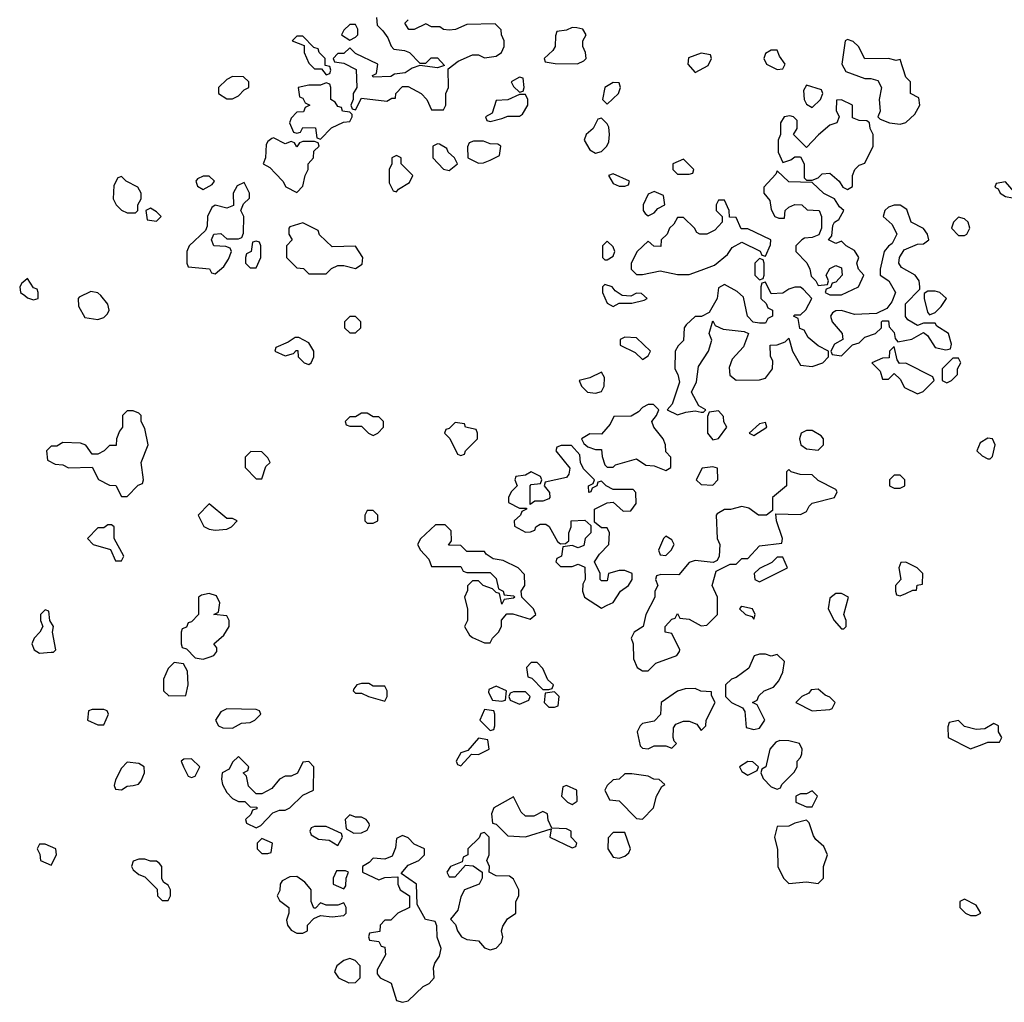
# Model space of a CAD drawing. Header units: inches. Extents: x 2789275 to 2951659, y 860290 to 1033804.
# Tile 273 of 316: x 2899983 to 2903346, y 981746 to 985102. Entities that reach past the tile are written whole.
import ezdxf

# ---------------------------------------------------------------- set-up
doc = ezdxf.new("R2010")
doc.units = ezdxf.units.IN
doc.header["$MEASUREMENT"] = 0
doc.layers.add('C8998', color=7, linetype='Continuous')
doc.layers.add('C9908', color=7, linetype='Continuous')

msp = doc.modelspace()

# ---------------------------------------------------------------- linework, layer by layer
at = {"layer": 'C8998', "color": 2, "elevation": 2}
msp.add_lwpolyline([(2900000, 984210), (2899990, 984202), (2899982.8, 984190), (2899986, 984170), (2900000, 984159.5)], dxfattribs=at)
at = {"layer": 'C9908', "color": 2, "elevation": 2}
for points in [[(2901202, 985110), (2901203.6, 985083.6), (2901223.6, 985063.6), (2901239.8, 985039.8), (2901251.1, 985011.1), (2901261, 985001), (2901296.9, 984996.9), (2901314, 984990), (2901350, 984954), (2901370, 984954), (2901388.4, 984971.6), (2901410, 984972), (2901434, 984946), (2901410, 984938), (2901350, 984946), (2901323.6, 984936.4), (2901299.6, 984920.4), (2901263.6, 984916.4), (2901250, 984908), (2901190, 984906), (2901188.4, 984911.6), (2901202, 984918), (2901206, 984950), (2901130, 984986), (2901110, 985006), (2901090, 984986), (2901070, 984986), (2901054, 984970), (2901058, 984958), (2901090, 984954), (2901131.6, 984931.6), (2901134, 984870), (2901122, 984850), (2901122, 984830), (2901114, 984810), (2901118, 984798), (2901130, 984794), (2901150, 984834), (2901236.4, 984823.6), (2901254, 984834), (2901266, 984834), (2901268, 984850), (2901290, 984874), (2901310, 984874), (2901354, 984850), (2901374, 984830), (2901390, 984794), (2901430, 984794), (2901438, 984810), (2901438, 984850), (2901448, 984870), (2901446, 984934), (2901480.2, 984959.8), (2901530, 984982), (2901550, 984982), (2901570, 984972), (2901610, 984978), (2901628, 984990), (2901638, 985010), (2901638, 985030), (2901628, 985050), (2901627.3, 985067.3), (2901607.3, 985087.3), (2901510, 985086), (2901471.6, 985068.4), (2901450, 985066), (2901430, 985068), (2901418, 985078), (2901390, 985078), (2901370, 985088), (2901330, 985068), (2901311.6, 985068.4), (2901298, 985090), (2901310, 985102)], [(2900000, 984159.5), (2900010, 984152), (2900030, 984144.7), (2900046, 984150), (2900046, 984170), (2900042, 984182), (2900030, 984186), (2900010, 984218), (2900000, 984210)]]:
    msp.add_lwpolyline(points, dxfattribs=at)
for points in [[(2901130, 985086), (2901110, 985086), (2901090, 985066), (2901082, 985050), (2901110, 985032), (2901130, 985042), (2901138, 985050), (2901138, 985070)], [(2901870, 985075.3), (2901850, 985066), (2901818, 985062), (2901812.7, 985047.3), (2901812, 985010), (2901803.6, 984996.4), (2901774, 984970), (2901778, 984958), (2901812, 984952), (2901888.4, 984951.6), (2901910, 984962), (2901918, 984970), (2901915.3, 984990), (2901906, 985010), (2901906, 985030), (2901918, 985050), (2901906, 985070), (2901885.4, 985074.6)], [(2900950, 985046), (2900930, 985046), (2900914, 985030), (2900954, 985014), (2900954, 984990), (2900970, 984954), (2900990, 984934), (2901014, 984934), (2901030, 984914), (2901042, 984918), (2901046, 984930), (2901042, 984942), (2901026, 984946), (2901026, 984970), (2901006, 984990), (2901002, 985002), (2900987.3, 985007.3)], [(2902810, 985034), (2902802, 985030), (2902791.3, 984950), (2902804.7, 984924.7), (2902870, 984901), (2902890, 984901), (2902914, 984894), (2902926, 984870), (2902918, 984830), (2902922, 984790), (2902914, 984770), (2902922, 984762), (2902954, 984750), (2902990, 984744.7), (2903010, 984751.3), (2903040.2, 984779.8), (2903058, 984810), (2903054.6, 984834.6), (2903026, 984850), (2903026, 984890), (2903010, 984906), (2902990, 984966), (2902976.9, 984963.1), (2902950, 984969), (2902870, 984968.7), (2902848, 985010), (2902830, 985028)], [(2902310, 984988), (2902267.7, 984972.3), (2902264.7, 984950), (2902290, 984922), (2902334.6, 984945.4), (2902346, 984970), (2902342, 984982)], [(2902570, 984998), (2902550, 984998), (2902530, 984986), (2902524.7, 984970), (2902534, 984950), (2902570, 984932), (2902590, 984934), (2902598, 984950), (2902578, 984978)], [(2900710, 984908), (2900690, 984898), (2900662, 984870), (2900662, 984850), (2900690, 984831.3), (2900710, 984831.3), (2900730, 984842), (2900750, 984862), (2900766, 984870), (2900766, 984890), (2900747.3, 984907.3)], [(2901030, 984886), (2901010, 984878), (2900970, 984878), (2900934, 984870), (2900938, 984838), (2900950, 984834), (2900958, 984818), (2900974, 984810), (2900958, 984802), (2900952.7, 984787.3), (2900930, 984786), (2900910, 984766), (2900904.7, 984750), (2900918, 984718), (2900930, 984714), (2900942, 984718), (2900950, 984734), (2900992.7, 984732.7), (2900998, 984698), (2901010, 984694), (2901047.3, 984732.7), (2901088.4, 984751.6), (2901110, 984754), (2901118, 984770), (2901118, 984778), (2901110, 984786), (2901086, 984790), (2901082, 984802), (2901070, 984806), (2901060.4, 984820.4), (2901046, 984830), (2901046, 984870), (2901042, 984882)], [(2901690, 984906), (2901662, 984890), (2901670, 984874), (2901690, 984854), (2901702, 984858), (2901706, 984870), (2901702, 984902)], [(2902010, 984888), (2901982, 984870), (2901974, 984830), (2901990, 984814), (2902028, 984850), (2902035.3, 984870), (2902030, 984886)], [(2901710, 984846), (2901690, 984846), (2901650, 984828), (2901610, 984826), (2901596.9, 984783.1), (2901574, 984770), (2901578, 984758), (2901590, 984754), (2901630, 984764.7), (2901650, 984772), (2901690, 984772), (2901700.4, 984779.6), (2901718, 984810), (2901718, 984830)], [(2902670, 984878), (2902659.6, 984860.4), (2902662, 984830), (2902670, 984814), (2902690, 984802), (2902718, 984830), (2902726, 984850), (2902722, 984862)], [(2902790, 984828.7), (2902772.7, 984827.3), (2902771.6, 984791.6), (2902782, 984770), (2902774, 984750), (2902750, 984742), (2902710.9, 984709.1), (2902670, 984666), (2902626, 984710), (2902638, 984730), (2902638, 984758), (2902626, 984770), (2902613.2, 984773.2), (2902594, 984770), (2902582, 984750), (2902582, 984710), (2902574, 984690), (2902574, 984650), (2902590, 984614), (2902616.4, 984623.6), (2902630, 984634), (2902650, 984634), (2902662, 984610), (2902662, 984562), (2902670, 984554), (2902690, 984554), (2902710, 984562), (2902724, 984576), (2902750, 984578), (2902782, 984550), (2902794, 984530), (2902810, 984522), (2902827.3, 984532.7), (2902828, 984570), (2902835.3, 984590), (2902850, 984604.7), (2902870, 984612), (2902898, 984670), (2902898, 984710), (2902888, 984730), (2902886, 984750), (2902876.4, 984756.4), (2902850, 984758), (2902827.3, 984767.3), (2902828, 984810)], [(2901970, 984766), (2901958, 984762), (2901942, 984730), (2901918, 984710), (2901911.3, 984690), (2901930, 984658), (2901950, 984646), (2901970, 984652), (2901988, 984670), (2901994.6, 984685.4), (2901998, 984710), (2901994.6, 984734.6), (2901990, 984746)], [(2900850, 984698), (2900843.6, 984696.4), (2900830, 984686), (2900824.7, 984675.3), (2900822, 984630), (2900814, 984610), (2900836.9, 984596.9), (2900856.9, 984576.9), (2900882, 984550), (2900891.6, 984531.6), (2900930, 984512), (2900950, 984534), (2900958, 984570), (2900968, 984590), (2900968, 984610), (2900986, 984630), (2900987.3, 984652.7), (2901006, 984670), (2901002, 984682), (2900990, 984686), (2900950, 984686), (2900938, 984682), (2900930, 984668), (2900922, 984682), (2900910, 984686), (2900890, 984678)], [(2901410, 984678), (2901394, 984670), (2901394, 984630), (2901430, 984591.3), (2901450, 984586.8), (2901478, 984610), (2901468, 984630), (2901446, 984650), (2901442, 984662), (2901416.4, 984676.4)], [(2901567.3, 984687.3), (2901532.7, 984687.3), (2901518, 984682), (2901512.7, 984667.3), (2901514, 984630), (2901550, 984612), (2901567.3, 984612.7), (2901590, 984622), (2901622, 984638), (2901626, 984670), (2901616.4, 984676.4), (2901590, 984678)], [(2901270, 984638), (2901254, 984630), (2901254, 984610), (2901244.7, 984590), (2901244.7, 984544.7), (2901258, 984518), (2901270, 984514), (2901276.4, 984523.6), (2901314, 984546), (2901326, 984570), (2901286, 984610), (2901286, 984630)], [(2902250, 984626), (2902214, 984610), (2902214, 984590), (2902230, 984574), (2902270, 984574), (2902282, 984578), (2902286, 984590)], [(2902570, 984586), (2902566, 984574), (2902524.7, 984530), (2902524.7, 984510), (2902544.7, 984484.7), (2902550, 984454), (2902562, 984430), (2902576.4, 984423.6), (2902595.3, 984424.7), (2902598, 984450), (2902610, 984462), (2902630, 984471.3), (2902654, 984470), (2902672.7, 984452.7), (2902714, 984450), (2902722, 984430), (2902722, 984390), (2902712.7, 984367.3), (2902690, 984358), (2902663.6, 984356.4), (2902654, 984350), (2902634, 984330), (2902634, 984310), (2902671.6, 984271.6), (2902682, 984250), (2902686, 984226), (2902702, 984210), (2902710, 984194), (2902742, 984198), (2902746, 984210), (2902738, 984230), (2902750, 984252), (2902770, 984262), (2902790, 984254), (2902792, 984230), (2902770, 984206), (2902758, 984202), (2902752.7, 984187.3), (2902738, 984182), (2902734, 984170), (2902750, 984162), (2902790, 984162), (2902848, 984190), (2902866, 984230), (2902848, 984250), (2902842, 984270), (2902848.7, 984290), (2902834, 984314), (2902806, 984330), (2902790, 984346), (2902770, 984338), (2902746, 984350), (2902756.4, 984363.6), (2902760.4, 984399.6), (2902766, 984410), (2902780.4, 984419.6), (2902798, 984450), (2902783.1, 984463.1), (2902766, 984490), (2902730, 984508), (2902690, 984546), (2902610, 984548)], [(2900330, 984566), (2900318, 984562), (2900304.7, 984535.3), (2900302, 984490), (2900312, 984470), (2900330, 984452), (2900350, 984442), (2900370, 984442), (2900378, 984442), (2900386, 984450), (2900386, 984470), (2900398, 984490), (2900398, 984510), (2900386, 984530), (2900346, 984550)], [(2900750, 984546), (2900725.4, 984534.6), (2900712, 984510), (2900712.7, 984467.3), (2900690, 984458), (2900650, 984468), (2900639.6, 984460.4), (2900624.7, 984430), (2900623.6, 984396.4), (2900618, 984382), (2900562, 984330), (2900554, 984310), (2900554, 984270), (2900558, 984258), (2900631.6, 984251.6), (2900638, 984238), (2900650, 984234), (2900680.4, 984259.6), (2900696.4, 984283.6), (2900706, 984310), (2900702, 984322), (2900687.3, 984327.3), (2900646, 984330), (2900638, 984350), (2900646, 984370), (2900670, 984372), (2900690, 984354), (2900730, 984354), (2900742, 984358), (2900747.3, 984372.7), (2900748, 984430), (2900738, 984450), (2900747.3, 984472.7), (2900767.3, 984492.7), (2900768, 984510)], [(2900630, 984568), (2900610, 984568), (2900590, 984558), (2900584.7, 984550), (2900590, 984534), (2900610, 984522), (2900640.4, 984539.6), (2900648, 984550)], [(2902010, 984575.3), (2901994, 984570), (2902010, 984542), (2902030, 984534), (2902050, 984534), (2902062, 984538), (2902066, 984550)], [(2903350, 984548), (2903318, 984542), (2903314, 984530), (2903324.7, 984524.7), (2903332, 984510), (2903350, 984498), (2903374, 984494), (2903374, 984490), (2903384.7, 984484.7), (2903410, 984442), (2903430, 984438), (2903450, 984446), (2903475.3, 984470), (2903488.7, 984490), (2903482, 984510), (2903470, 984519), (2903450, 984529), (2903431.1, 984528.9), (2903386, 984506)], [(2902150, 984515.3), (2902130, 984506), (2902112, 984470), (2902112, 984450), (2902119.6, 984439.6), (2902130, 984432), (2902150, 984442), (2902163.1, 984456.9), (2902186, 984470), (2902182, 984502)], [(2902390, 984486), (2902370, 984486), (2902362, 984470), (2902362, 984450), (2902382, 984430), (2902382, 984410), (2902356.8, 984383.2), (2902330, 984369), (2902306, 984370), (2902295.3, 984375.3), (2902288, 984390), (2902250, 984426), (2902230, 984426), (2902216.9, 984403.1), (2902202, 984390), (2902194, 984370), (2902174, 984350), (2902172.7, 984327.3), (2902148.4, 984328.4), (2902130, 984346), (2902092, 984310), (2902072, 984270), (2902072, 984250), (2902090, 984232), (2902110, 984232), (2902170, 984244.7), (2902230, 984232), (2902270, 984231.3), (2902310, 984246), (2902356, 984264), (2902400.4, 984299.6), (2902416.4, 984323.6), (2902450, 984342), (2902512, 984312), (2902518, 984298), (2902530, 984294), (2902547.3, 984332.7), (2902548, 984350), (2902470, 984388), (2902447.3, 984387.3), (2902430, 984426), (2902407.3, 984427.3), (2902406, 984450)], [(2900430, 984458), (2900414, 984450), (2900418, 984418), (2900450, 984414), (2900466, 984430), (2900450, 984446)], [(2902990, 984468.7), (2902970, 984468.7), (2902950, 984462), (2902938, 984450), (2902932, 984430), (2902962.8, 984402.8), (2902978.8, 984370), (2902962.8, 984337.2), (2902950, 984328.7), (2902936, 984310), (2902922, 984250), (2902922, 984230), (2902952, 984210), (2902974, 984170), (2902962, 984138), (2902944.7, 984115.3), (2902910, 984098), (2902834.6, 984094.6), (2902790, 984108.7), (2902770, 984108), (2902759.6, 984100.4), (2902752, 984090), (2902758, 984070), (2902792, 984030), (2902794, 984010), (2902766, 983994), (2902754, 983970), (2902758, 983958), (2902790, 983954), (2902828, 983992), (2902850, 983998), (2902870, 984018), (2902906, 984030), (2902926, 984050), (2902926, 984070), (2902930, 984074), (2902950, 984074), (2902952.7, 984052.7), (2902970, 984034), (2902972.7, 984012.7), (2902982, 984002), (2903030, 984011.3), (2903070, 984034), (2903083.6, 984023.6), (2903110, 983982), (2903146, 983974), (2903162, 983978), (2903166, 983994), (2903155.3, 984030), (2903115.3, 984055.3), (2903110, 984066), (2903070, 984066), (2903050, 984058), (2903016.4, 984076.4), (2903008.4, 984088.4), (2903008.4, 984131.6), (2903058, 984182), (2903058, 984190), (2903055.3, 984210), (2903042, 984230), (2902995.3, 984255.3), (2902986, 984270), (2902988, 984290), (2903003.7, 984316.3), (2903050, 984334.8), (2903070, 984336), (2903088.7, 984350), (2903084, 984370), (2903070, 984388.7), (2903028, 984410), (2903013.6, 984453.6)], [(2903190, 984428), (2903172, 984410), (2903166, 984390), (2903190, 984364.7), (2903210, 984364.7), (2903218, 984370), (2903228, 984390), (2903222, 984410), (2903210, 984422)], [(2900950, 984408), (2900906, 984394), (2900902, 984390), (2900902, 984370), (2900914, 984350), (2900894, 984330), (2900894, 984290), (2900930, 984254), (2900952.7, 984252.7), (2900970, 984234), (2901030, 984234), (2901047.3, 984252.7), (2901070, 984262), (2901090, 984262), (2901130, 984252), (2901152.5, 984267.5), (2901155.3, 984290), (2901130, 984328), (2901050, 984326), (2901007.3, 984367.3), (2901002, 984382)], [(2900790, 984346), (2900778, 984342), (2900774, 984310), (2900758, 984302), (2900754, 984290), (2900754, 984270), (2900770, 984254), (2900790, 984254), (2900806, 984290), (2900806, 984330), (2900802, 984342)], [(2901990, 984346), (2901974, 984330), (2901974, 984290), (2901982, 984282), (2901990, 984282), (2902010, 984294), (2902015.3, 984310), (2902010, 984326)], [(2902510, 984286), (2902494, 984270), (2902494, 984230), (2902510, 984214), (2902522, 984218), (2902526, 984230), (2902526, 984270), (2902522, 984282)], [(2900226, 984174), (2900185.4, 984154.6), (2900182, 984150), (2900183.6, 984123.6), (2900205.4, 984085.4), (2900250, 984078), (2900270, 984084.7), (2900283.1, 984096.9), (2900288.7, 984110), (2900284, 984130), (2900260.2, 984160.2), (2900250, 984168.7)], [(2901982, 984198), (2901974, 984190), (2901974, 984170), (2901990, 984134), (2902010, 984122), (2902030, 984134), (2902074, 984134), (2902116.4, 984143.6), (2902126, 984150), (2902107.3, 984167.3), (2902090, 984168), (2902070, 984158), (2902040.4, 984160.4), (2902016.4, 984176.4), (2902006, 984190)], [(2902530, 984206), (2902518, 984202), (2902514, 984190), (2902514, 984150), (2902532.7, 984132.7), (2902538, 984118), (2902554, 984110), (2902554, 984090), (2902538, 984082), (2902530, 984066), (2902510, 984066), (2902488.7, 984068.7), (2902469.1, 984089.1), (2902454.6, 984154.6), (2902433.6, 984173.6), (2902390, 984198), (2902370, 984186), (2902364.7, 984150), (2902338, 984102), (2902312, 984088), (2902290, 984088), (2902259.6, 984060.4), (2902252, 984050), (2902250, 984006), (2902231.6, 983988.4), (2902222, 983970), (2902221, 983910), (2902231.3, 983890), (2902236, 983864), (2902211.3, 983788.7), (2902194, 983770), (2902230, 983752), (2902258, 983762), (2902290, 983766), (2902310, 983762), (2902318, 983762), (2902326, 983770), (2902303.1, 983783.1), (2902278, 983830), (2902294.6, 983865.4), (2902302, 983918), (2902335.3, 983970), (2902347.3, 984007.3), (2902338, 984030), (2902350, 984074), (2902358, 984058), (2902385.4, 984045.4), (2902456.9, 984036.9), (2902472, 984030), (2902455.3, 983984.7), (2902416.9, 983943.1), (2902406.4, 983913.6), (2902407.9, 983887.9), (2902430, 983871.3), (2902510, 983872), (2902530, 983878), (2902554, 983910), (2902555.3, 983935.3), (2902547.3, 983952.7), (2902546, 983990), (2902570, 983992), (2902598, 984002), (2902610, 984014), (2902622, 983970), (2902650, 983922), (2902690, 983918), (2902726, 983930), (2902746, 983950), (2902746, 983970), (2902710, 983988), (2902676.4, 984016.4), (2902662, 984042), (2902647.3, 984047.3), (2902642, 984082), (2902626, 984090), (2902630, 984094), (2902650, 984094), (2902668.4, 984111.6), (2902688, 984150), (2902660.4, 984180.4), (2902650, 984188), (2902630, 984188), (2902610, 984182), (2902590, 984168), (2902550, 984166)], [(2903110, 984175.3), (2903084.7, 984175.3), (2903072.7, 984167.3), (2903072, 984150), (2903083.6, 984103.6), (2903090, 984094), (2903110, 984102), (2903130, 984122), (2903148, 984150), (2903126, 984170)], [(2901130, 984088), (2901110, 984088), (2901092, 984070), (2901092, 984050), (2901110, 984032), (2901130, 984032), (2901148, 984050), (2901148, 984070)], [(2900936.4, 984016.4), (2900923.6, 984016.4), (2900899.6, 984000.4), (2900858, 983982), (2900854, 983970), (2900890, 983954), (2900918, 983962), (2900927.3, 983972.7), (2900932.7, 983972.7), (2900934, 983950), (2900954, 983930), (2900970, 983924.7), (2900978, 983930), (2900988, 983950), (2900988, 983970), (2900970, 983998)], [(2902050, 984018), (2902034, 984010), (2902034, 983990), (2902085.4, 983965.4), (2902110, 983942), (2902130, 983954), (2902138, 983970), (2902090, 984015.3)], [(2902970, 983986), (2902954, 983970), (2902952.7, 983947.3), (2902930, 983946), (2902894, 983930), (2902922, 983902), (2902930, 983874), (2902950, 983874), (2902970, 983894), (2902990, 983874), (2903005.4, 983845.4), (2903050, 983824.7), (2903068.4, 983831.6), (2903106, 983870), (2903102, 983882), (2903010, 983928.7), (2902988, 983928), (2902980.4, 983940.4)], [(2903190, 983946), (2903170, 983946), (2903134, 983910), (2903134, 983870), (2903150, 983862), (2903166, 983870), (2903186, 983890), (2903186, 983910), (2903198, 983930)], [(2901970, 983898), (2901930, 983879), (2901894, 983870), (2901902, 983850), (2901922, 983830), (2901950, 983826), (2901970, 983832), (2901979, 983850), (2901980.4, 983880.4)], [(2902130, 983788), (2902110, 983778), (2902096.9, 983763.1), (2902071.6, 983748.4), (2902012.7, 983747.3), (2901999.8, 983720.2), (2901970, 983686), (2901930, 983688), (2901902, 983670), (2901910, 983654), (2901923.6, 983643.6), (2901950, 983634), (2901970, 983634), (2901972, 983610), (2901982, 983582), (2901990, 983574), (2902010, 983574), (2902018, 983582), (2902090, 983602), (2902121, 983581), (2902150, 983578), (2902190, 983562), (2902207.3, 983572.7), (2902207.3, 983607.3), (2902190, 983626), (2902188.7, 983650), (2902181.2, 983670), (2902148.7, 983710), (2902142, 983730), (2902158, 983750), (2902166, 983770), (2902147.3, 983787.3)], [(2900370, 983766), (2900350, 983766), (2900334, 983750), (2900334, 983710), (2900323.6, 983696.4), (2900314, 983670), (2900312.7, 983647.3), (2900290, 983648), (2900270.9, 983629.1), (2900250, 983618), (2900230, 983618), (2900208.4, 983648.4), (2900190, 983655.3), (2900130, 983658), (2900110, 983646), (2900090, 983646), (2900074, 983630), (2900078, 983598), (2900103.6, 983583.6), (2900130, 983582), (2900150, 983572), (2900230, 983574), (2900251.6, 983531.6), (2900290, 983512), (2900311.6, 983511.6), (2900330, 983474), (2900350, 983474), (2900387.3, 983512.7), (2900402, 983518), (2900406, 983530), (2900398, 983590), (2900422, 983650), (2900410, 983706), (2900398, 983730), (2900398, 983750), (2900390, 983758)], [(2901170, 983758), (2901150, 983758), (2901130, 983746), (2901110, 983746), (2901094, 983730), (2901098, 983718), (2901110, 983714), (2901150, 983714), (2901174, 983690), (2901190, 983682), (2901206, 983690), (2901226, 983710), (2901226, 983730), (2901210, 983746), (2901190, 983746)], [(2902370, 983766), (2902338, 983762), (2902332.7, 983747.3), (2902332, 983690), (2902350, 983666.8), (2902370, 983672), (2902398, 983710), (2902388.4, 983728.4), (2902387.3, 983747.3)], [(2901470, 983726), (2901450, 983706), (2901438, 983702), (2901434, 983690), (2901451.6, 983671.6), (2901478, 983618), (2901490, 983614), (2901502, 983618), (2901506, 983630), (2901546, 983670), (2901546, 983690), (2901542, 983702), (2901506, 983710), (2901502, 983722)], [(2902530, 983726), (2902510, 983722), (2902474, 983690), (2902490, 983682), (2902535.3, 983710)], [(2902690, 983699), (2902670, 983699), (2902652, 983690), (2902646, 983670), (2902651.3, 983650), (2902670, 983636), (2902710, 983632), (2902728, 983650), (2902728, 983670), (2902720.4, 983680.4)], [(2903290, 983673.2), (2903263.5, 983656.5), (2903252, 983630), (2903270, 983612), (2903290, 983602), (2903298, 983602), (2903306, 983610), (2903315.3, 983650), (2903306, 983670)], [(2901867.3, 983647.3), (2901832.7, 983647.3), (2901818, 983642), (2901814, 983630), (2901862, 983570), (2901858, 983550), (2901850, 983538), (2901778, 983522), (2901774, 983510), (2901792.7, 983487.3), (2901794, 983470), (2901790, 983466), (2901770, 983458), (2901742, 983458), (2901726, 983446), (2901726, 983510), (2901730, 983514), (2901762, 983518), (2901766, 983530), (2901762, 983542), (2901730, 983558), (2901710, 983546), (2901678, 983542), (2901674, 983530), (2901682, 983510), (2901662, 983490), (2901652, 983470), (2901652.7, 983452.7), (2901690, 983434), (2901714, 983434), (2901714, 983430), (2901698, 983422), (2901694, 983410), (2901672, 983390), (2901672.7, 983372.7), (2901710, 983352), (2901727.3, 983352.7), (2901742, 983358), (2901746, 983370), (2901760.4, 983379.6), (2901779.6, 983379.6), (2901791.6, 983371.6), (2901819.6, 983319.6), (2901830, 983312), (2901847.3, 983312.7), (2901858, 983322), (2901858, 983350), (2901866, 983370), (2901866, 983390), (2901912.7, 983392.7), (2901934, 983374), (2901934, 983350), (2901914, 983330), (2901910, 983306), (2901890, 983298), (2901870, 983306), (2901838, 983302), (2901834, 983270), (2901818, 983262), (2901814, 983250), (2901830, 983234), (2901870, 983234), (2901890, 983242), (2901912.7, 983232.7), (2901914, 983190), (2901906.4, 983173.6), (2901904.7, 983150), (2901912, 983130), (2901970, 983092), (2901990, 983102), (2902010, 983112), (2902035.3, 983150), (2902062, 983170), (2902075.3, 983190), (2902075.3, 983210), (2902050, 983221.2), (2902030, 983221.2), (2901994, 983210), (2901990, 983186), (2901970, 983186), (2901966, 983190), (2901966, 983210), (2901946, 983250), (2901963.1, 983276.9), (2901995.3, 983310), (2901998, 983350), (2901990, 983366), (2901970, 983366), (2901946, 983386), (2901946, 983430), (2901990, 983452), (2902010, 983454), (2902043.6, 983423.6), (2902070, 983424.7), (2902088.7, 983450), (2902087.3, 983487.3), (2902078, 983498), (2902010, 983498), (2901986, 983510), (2901970, 983526), (2901958, 983522), (2901954, 983510), (2901938, 983502), (2901934, 983490), (2901927.3, 983487.3), (2901926, 983510), (2901942, 983518), (2901946, 983530), (2901908.4, 983568.4), (2901898, 983590), (2901896.4, 983616.4)], [(2900772.7, 983627.3), (2900752.7, 983607.3), (2900752.7, 983572.7), (2900790, 983534), (2900810, 983534), (2900824, 983576), (2900838, 983590), (2900830, 983606), (2900810, 983626)], [(2902350, 983575.3), (2902314, 983570), (2902294, 983530), (2902310, 983514), (2902350, 983512), (2902368, 983530), (2902366, 983570)], [(2902610, 983566), (2902602, 983558), (2902602, 983510), (2902554, 983470), (2902554, 983426), (2902534, 983410), (2902506, 983410), (2902473.6, 983433.6), (2902450, 983439), (2902410.9, 983429.1), (2902390, 983428.7), (2902365.4, 983414.6), (2902362, 983410), (2902364.7, 983330), (2902374, 983310), (2902372, 983270), (2902364.7, 983255.3), (2902352, 983248), (2902290, 983255.3), (2902270, 983248), (2902234, 983206), (2902172.7, 983207.3), (2902158, 983202), (2902154, 983190), (2902162, 983170), (2902152, 983150), (2902152, 983130), (2902121, 983070), (2902112, 983030), (2902082, 983010), (2902072, 982990), (2902078, 982970), (2902079.6, 982919.6), (2902092, 982890), (2902110, 982878), (2902130, 982878), (2902156, 982904), (2902228, 982930), (2902236.4, 982943.6), (2902238, 982950), (2902210, 983006), (2902188, 983010), (2902188, 983030), (2902210, 983054), (2902222, 983058), (2902230, 983074), (2902238, 983058), (2902270, 983054), (2902310, 983032), (2902330, 983034), (2902366, 983070), (2902366, 983130), (2902348, 983170), (2902362, 983218), (2902410, 983242), (2902430, 983242), (2902450, 983262), (2902470, 983262), (2902510, 983304.7), (2902586, 983314), (2902588, 983330), (2902568, 983390), (2902566, 983414), (2902650, 983412), (2902670, 983422), (2902679, 983441), (2902690, 983451.3), (2902766, 983470), (2902775.3, 983490), (2902770, 983498), (2902710, 983528), (2902690, 983548), (2902648.9, 983548.9), (2902618, 983558)], [(2902990, 983546), (2902970, 983546), (2902954, 983530), (2902954, 983510), (2902970, 983502), (2902990, 983502), (2903006, 983510), (2903006, 983530)], [(2900630, 983448), (2900592, 983410), (2900611.6, 983371.6), (2900630, 983362), (2900650, 983358), (2900690, 983362), (2900706, 983370), (2900726, 983390), (2900710, 983398), (2900690, 983398)], [(2901190, 983426), (2901170, 983426), (2901162, 983410), (2901162, 983390), (2901170, 983382), (2901190, 983382), (2901206, 983390), (2901206, 983410)], [(2900296.4, 983376.4), (2900283.6, 983376.4), (2900270, 983366), (2900250, 983366), (2900214, 983330), (2900234, 983310), (2900292.7, 983292.7), (2900310, 983254), (2900330, 983254), (2900338, 983270), (2900306, 983330), (2900306, 983370)], [(2901436.4, 983376.4), (2901403.6, 983376.4), (2901351.6, 983328.4), (2901342, 983310), (2901352, 983290), (2901379.8, 983259.8), (2901390, 983234), (2901490, 983234), (2901498, 983218), (2901510, 983214), (2901590, 983214), (2901610, 983194), (2901618, 983158), (2901634, 983150), (2901638, 983138), (2901670, 983134), (2901674, 983130), (2901670, 983126), (2901638, 983122), (2901630, 983106), (2901622, 983142), (2901610, 983146), (2901598, 983158), (2901566, 983170), (2901550, 983186), (2901530, 983186), (2901512, 983168), (2901512, 983152), (2901502, 983130), (2901512, 983090), (2901512, 983050), (2901502, 983030), (2901519.6, 982999.6), (2901530, 982992), (2901570, 982974), (2901590, 982974), (2901598, 982990), (2901618, 983010), (2901628, 983030), (2901628.4, 983051.6), (2901647.3, 983072.7), (2901667.3, 983072.7), (2901726, 983054), (2901746, 983070), (2901738, 983090), (2901698, 983130), (2901695.3, 983150), (2901708, 983170), (2901707.3, 983207.3), (2901686, 983230), (2901634.6, 983254.6), (2901600.4, 983260.4), (2901576.4, 983276.4), (2901570, 983286), (2901510, 983286), (2901490, 983306), (2901447.3, 983307.3), (2901458, 983322), (2901456.4, 983356.4)], [(2902190, 983338), (2902182, 983330), (2902164.7, 983290), (2902170, 983274), (2902190, 983272), (2902208, 983290), (2902218, 983310), (2902210, 983326)], [(2902590, 983266), (2902570, 983266), (2902551.6, 983248.4), (2902510, 983228), (2902492, 983210), (2902494, 983190), (2902510, 983182), (2902606, 983230)], [(2903010, 983248.7), (2902992, 983248), (2902986, 983230), (2902992, 983190), (2902974, 983170), (2902974, 983150), (2902978, 983138), (2902990, 983134), (2903010, 983142), (2903034, 983154), (2903046, 983154), (2903048.9, 983171.1), (2903066, 983174), (2903068, 983210), (2903048, 983230), (2903030, 983239)], [(2900630, 983142), (2900603.6, 983136.4), (2900594, 983130), (2900594, 983070), (2900570, 983046), (2900558, 983042), (2900552.7, 983027.3), (2900538, 983022), (2900534, 983010), (2900534, 982970), (2900538, 982958), (2900552.7, 982952.7), (2900582, 982922), (2900610, 982918), (2900630, 982924.7), (2900646, 982930), (2900656.4, 982943.6), (2900656.4, 982956.4), (2900646, 982970), (2900680.2, 982999.8), (2900698, 983030), (2900698, 983050), (2900690, 983066), (2900646, 983070), (2900662, 983078), (2900666, 983110), (2900654.6, 983134.6)], [(2902790, 983142), (2902770, 983142), (2902750, 983126), (2902744.7, 983090), (2902764.7, 983050), (2902790, 983022), (2902798, 983022), (2902806, 983030), (2902806, 983050), (2902798, 983070), (2902814, 983130)], [(2902450, 983098), (2902445.4, 983094.6), (2902442, 983090), (2902462, 983070), (2902483.6, 983063.6), (2902490, 983054), (2902495.3, 983070), (2902486, 983090)], [(2900070, 983086), (2900054, 983070), (2900054, 983050), (2900062, 983030), (2900052, 983010), (2900032, 982990), (2900024.7, 982970), (2900032, 982950), (2900050, 982938), (2900090, 982942), (2900098, 982942), (2900106, 982950), (2900095.3, 983010), (2900098, 983030), (2900086, 983050), (2900082, 983082)], [(2902530, 982935.3), (2902510, 982935.3), (2902491.1, 982928.9), (2902473.2, 982886.8), (2902430, 982855.3), (2902414, 982850), (2902394, 982830), (2902394, 982790), (2902414, 982770), (2902452, 982752), (2902459.6, 982739.6), (2902464.7, 982684.7), (2902490, 982678), (2902510, 982682), (2902528, 982710), (2902502, 982762), (2902486, 982770), (2902502, 982778), (2902507.3, 982792.7), (2902526, 982810), (2902558, 982822), (2902576.4, 982843.6), (2902590, 982874), (2902595.3, 982910), (2902570, 982934), (2902550, 982928.7)], [(2900510, 982906), (2900490, 982886), (2900474, 982850), (2900474, 982810), (2900492.7, 982792.7), (2900550, 982794), (2900558, 982830), (2900556.4, 982876.4), (2900542, 982902)], [(2901750, 982906), (2901730, 982906), (2901714, 982890), (2901718, 982858), (2901732.7, 982852.7), (2901770, 982814), (2901790, 982814), (2901802, 982818), (2901806, 982830), (2901787.3, 982847.3), (2901770, 982886)], [(2901175.3, 982835.3), (2901150, 982835.3), (2901134, 982830), (2901123.6, 982816.4), (2901122, 982810), (2901130, 982802), (2901150, 982802), (2901174, 982790), (2901230, 982774), (2901238, 982790), (2901238, 982810), (2901230, 982826), (2901190, 982826)], [(2901610, 982826), (2901585.4, 982814.6), (2901583.6, 982803.6), (2901598, 982778), (2901630, 982774), (2901642, 982778), (2901646, 982810)], [(2901710, 982806), (2901670, 982806), (2901658, 982802), (2901654, 982790), (2901658, 982778), (2901690, 982764.7), (2901722, 982778), (2901726, 982790)], [(2901810, 982806), (2901778, 982802), (2901774, 982770), (2901790, 982754), (2901810, 982754), (2901822, 982758), (2901826, 982790)], [(2902290, 982818), (2902256.4, 982816.4), (2902230, 982808.7), (2902174, 982770), (2902171.6, 982728.4), (2902150, 982706), (2902110, 982698), (2902102, 982690), (2902092, 982670), (2902102, 982622), (2902110, 982614), (2902130, 982612), (2902150, 982622), (2902190, 982622), (2902210, 982614), (2902226, 982630), (2902218, 982638), (2902215.3, 982650), (2902216.4, 982683.6), (2902224, 982696), (2902250, 982706), (2902270, 982706), (2902296, 982696), (2902310, 982674), (2902326, 982690), (2902328, 982710), (2902358, 982770), (2902346, 982794), (2902346, 982806), (2902308.9, 982808.9)], [(2902710, 982815.3), (2902686.4, 982813.6), (2902678, 982802), (2902654, 982790), (2902634, 982770), (2902690, 982742), (2902750, 982746), (2902758, 982750), (2902768, 982770), (2902750, 982788), (2902734.6, 982794.6)], [(2900270, 982746), (2900230, 982746), (2900218, 982742), (2900214, 982710), (2900250, 982694), (2900270, 982694), (2900286, 982730), (2900282, 982742)], [(2900690, 982748), (2900670, 982738), (2900652, 982710), (2900662, 982690), (2900676.4, 982683.6), (2900710, 982682), (2900740.4, 982699.6), (2900770, 982702), (2900786, 982710), (2900806, 982730), (2900802, 982742), (2900790, 982746)], [(2901570, 982746), (2901554, 982710), (2901590, 982674), (2901602, 982678), (2901606, 982690), (2901606, 982730), (2901602, 982742)], [(2903190, 982708), (2903158, 982702), (2903152.7, 982687.3), (2903154, 982650), (2903230, 982611.3), (2903270, 982626), (2903290, 982634), (2903330, 982634), (2903338, 982650), (2903326, 982670), (2903326, 982690), (2903310, 982698), (2903279.6, 982680.4), (2903250, 982678), (2903210, 982688)], [(2901550, 982648), (2901514, 982606), (2901490, 982598), (2901474, 982570), (2901478, 982558), (2901490, 982554), (2901526, 982594), (2901550, 982592), (2901586, 982610), (2901582, 982642)], [(2902579.6, 982640.4), (2902565.4, 982634.6), (2902544.7, 982610), (2902532, 982550), (2902518, 982542), (2902514, 982530), (2902522, 982510), (2902550, 982482), (2902570, 982474), (2902582, 982478), (2902586, 982490), (2902628.4, 982531.6), (2902638, 982550), (2902638, 982570), (2902650, 982582), (2902654.6, 982594.6), (2902655.3, 982610), (2902646, 982630), (2902610, 982639)], [(2900350, 982566), (2900330, 982546), (2900310, 982506), (2900306, 982486), (2900310, 982474), (2900330, 982472), (2900350, 982484.7), (2900370, 982486.8), (2900388.9, 982491.1), (2900398, 982502), (2900408.7, 982530), (2900408, 982550), (2900390, 982562)], [(2900570, 982578), (2900543.6, 982576.4), (2900534, 982570), (2900542, 982550), (2900558, 982518), (2900570, 982514), (2900582, 982518), (2900598, 982550)], [(2900730, 982586), (2900710, 982566), (2900698, 982542), (2900674, 982530), (2900672, 982508), (2900676, 982490), (2900690, 982462), (2900710, 982442), (2900730, 982432), (2900751.6, 982431.6), (2900770, 982414), (2900792.7, 982412.7), (2900792.7, 982407.3), (2900778, 982402), (2900772.7, 982387.3), (2900754, 982370), (2900758, 982358), (2900790, 982342), (2900806, 982350), (2900847.3, 982392.7), (2900870, 982402), (2900890, 982402), (2900906, 982410), (2900950, 982454), (2900986, 982470), (2900988, 982550), (2900970, 982568), (2900950, 982566), (2900931.3, 982528.7), (2900910, 982518), (2900890, 982518), (2900870, 982508), (2900843.6, 982476.4), (2900810, 982458), (2900790, 982458), (2900764.7, 982484.7), (2900758, 982518), (2900746, 982530), (2900762, 982538), (2900766, 982550)], [(2902470, 982568), (2902442, 982550), (2902450, 982534), (2902470, 982522), (2902502, 982538), (2902506, 982550), (2902487.3, 982567.3)], [(2902074, 982526), (2902050, 982526), (2902030, 982508), (2902010, 982506), (2901990, 982486), (2901982, 982470), (2901998, 982438), (2902030, 982434), (2902090, 982374), (2902110, 982372), (2902148, 982410), (2902158, 982450), (2902176.4, 982483.6), (2902186, 982490), (2902167.3, 982507.3), (2902148.4, 982508.4), (2902130, 982518)], [(2901850, 982486), (2901838, 982482), (2901834, 982450), (2901854, 982430), (2901870, 982422), (2901887.3, 982432.7), (2901886, 982470)], [(2902690, 982468), (2902670, 982458), (2902650, 982458), (2902634, 982450), (2902634, 982430), (2902670, 982414), (2902690, 982414), (2902708, 982450)], [(2901670, 982448), (2901602, 982410), (2901594, 982390), (2901598, 982358), (2901610, 982354), (2901650, 982314), (2901710, 982311.3), (2901798, 982338), (2901794, 982310), (2901870, 982274), (2901882, 982278), (2901886, 982290), (2901866, 982310), (2901866, 982330), (2901850, 982338), (2901800.4, 982340.4), (2901788.4, 982368.4), (2901786, 982390), (2901770, 982398), (2901738.8, 982381.2), (2901710, 982382), (2901695.5, 982395.5)], [(2901110, 982386), (2901094, 982370), (2901098, 982338), (2901123.6, 982323.6), (2901150, 982324.7), (2901170, 982334), (2901178, 982350), (2901176.4, 982356.4), (2901166, 982370), (2901150, 982378), (2901130, 982378)], [(2902670, 982368), (2902630, 982358), (2902610, 982348), (2902570, 982346), (2902561, 982310), (2902571.6, 982268.4), (2902572, 982210), (2902591.3, 982170), (2902610, 982151.3), (2902670, 982158), (2902710, 982152), (2902728, 982170), (2902728, 982210), (2902742, 982250), (2902730, 982278), (2902702, 982302), (2902694.6, 982314.6), (2902679, 982359)], [(2901030, 982346), (2900990, 982346), (2900978, 982342), (2900974, 982330), (2900978, 982318), (2901003.6, 982303.6), (2901039.6, 982299.6), (2901070, 982282), (2901086, 982310), (2901082, 982322)], [(2901570, 982326), (2901558, 982322), (2901552.7, 982307.3), (2901514, 982270), (2901514, 982250), (2901498, 982242), (2901494, 982226), (2901454, 982210), (2901442, 982190), (2901450, 982174), (2901470, 982174), (2901506, 982214), (2901531.6, 982211.6), (2901562, 982190), (2901562, 982170), (2901552, 982150), (2901502, 982130), (2901490, 982106), (2901479.6, 982060.4), (2901454, 982030), (2901471.6, 982011.6), (2901478, 981990), (2901492, 981970), (2901510, 981961), (2901550, 981956), (2901570, 981932), (2901590, 981924.7), (2901610, 981931.3), (2901628.7, 981950), (2901633.2, 981970), (2901628.7, 981990), (2901633.6, 982006.4), (2901649.2, 982030.8), (2901678, 982050), (2901678, 982090), (2901688, 982110), (2901688, 982130), (2901670, 982166), (2901656.4, 982176.4), (2901610, 982178), (2901586, 982190), (2901588, 982210), (2901578, 982230), (2901586, 982250), (2901586, 982310)], [(2902050, 982326), (2902010, 982326), (2901992.7, 982307.3), (2901992, 982270), (2902010, 982242), (2902030, 982238), (2902050, 982244.7), (2902063.1, 982256.9), (2902068.7, 982270)], [(2900810, 982306), (2900794, 982290), (2900794, 982270), (2900810, 982254), (2900830, 982254), (2900842, 982258), (2900846, 982290)], [(2901290, 982315.3), (2901270, 982306), (2901266, 982274), (2901255.3, 982244.7), (2901230, 982235.3), (2901190, 982238), (2901176.9, 982223.1), (2901154, 982210), (2901154, 982190), (2901210, 982164.7), (2901230, 982172), (2901274, 982174), (2901274, 982150), (2901282, 982130), (2901314, 982110), (2901314, 982070), (2901274, 982050), (2901250, 982026), (2901230, 982026), (2901214, 982010), (2901212.7, 981987.3), (2901178, 981982), (2901174, 981970), (2901178, 981958), (2901210, 981954), (2901218, 981938), (2901230, 981934), (2901232, 981908), (2901203.6, 981856.4), (2901203.6, 981843.6), (2901214, 981830), (2901251.3, 981811.3), (2901270, 981752), (2901290, 981746), (2901310, 981751), (2901360.5, 981799.5), (2901382, 981810), (2901399, 981830), (2901396.4, 981863.6), (2901400.4, 981879.6), (2901416.4, 981903.6), (2901422, 981930), (2901408.9, 981968.9), (2901407.3, 982007.3), (2901402, 982022), (2901368.9, 982028.9), (2901340.4, 982080.4), (2901338, 982150), (2901286, 982186), (2901310, 982214), (2901346, 982230), (2901366, 982250), (2901366, 982270), (2901330, 982286), (2901310, 982308)], [(2900070, 982286), (2900050, 982286), (2900042, 982270), (2900052, 982252), (2900054, 982230), (2900090, 982214), (2900108, 982250), (2900106, 982270)], [(2900410, 982235.3), (2900390, 982235.3), (2900370, 982228), (2900364.9, 982210), (2900370, 982198), (2900390, 982182), (2900410, 982174), (2900452.7, 982132.7), (2900454, 982110), (2900470, 982094), (2900490, 982094), (2900498, 982110), (2900498, 982130), (2900490, 982146), (2900475.3, 982155.3), (2900468, 982168), (2900468, 982210), (2900460.4, 982220.4), (2900450, 982228), (2900430, 982228)], [(2901095.3, 982195.3), (2901065.4, 982194.6), (2901054, 982170), (2901054, 982150), (2901090, 982134), (2901096.4, 982143.6), (2901098, 982170), (2901106, 982190)], [(2900930, 982175.3), (2900905.4, 982174.6), (2900879.6, 982160.4), (2900872, 982150), (2900871.6, 982128.4), (2900862, 982110), (2900870, 982094), (2900902, 982070), (2900902, 982050), (2900894, 982026), (2900898, 982010), (2900910, 981992), (2900930, 981982), (2900950, 981982), (2900966, 981990), (2900966, 982010), (2900987.3, 982032.7), (2901010, 982042), (2901050, 982038), (2901090, 982042), (2901098, 982050), (2901098, 982070), (2901090, 982086), (2901070, 982078), (2901030, 982078), (2901010, 982086), (2900992.7, 982067.3), (2900987.3, 982067.3), (2900978, 982090), (2900978, 982130), (2900974.6, 982134.6), (2900956.5, 982156.5)], [(2903210, 982098), (2903194, 982090), (2903194, 982070), (2903214, 982050), (2903230, 982042), (2903250, 982042), (2903266, 982050), (2903250, 982078)], [(2901110, 981895.3), (2901090, 981888.7), (2901066, 981870), (2901058, 981850), (2901072, 981830), (2901107.3, 981812.7), (2901130, 981814), (2901146, 981830), (2901146, 981870), (2901128.4, 981888.4)]]:
    msp.add_lwpolyline(points, close=True, dxfattribs=at)

doc.saveas('drawing.dxf')
